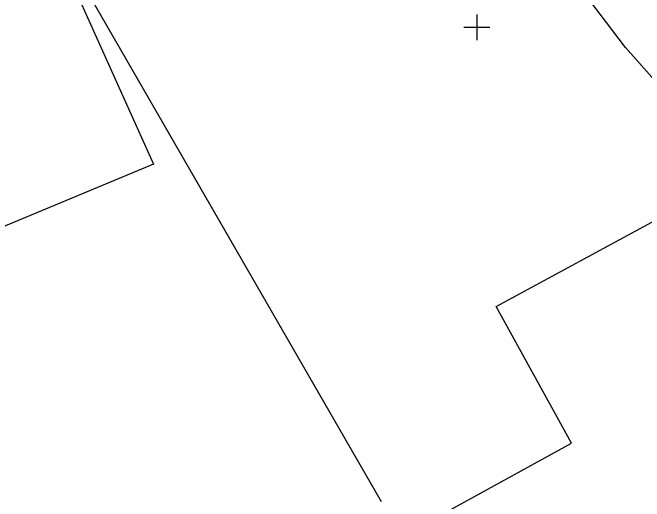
# Model space of a CAD drawing. Extents: x -711081 to -709338, y -1025122 to -1024092.
# Drawn here: x -710718.02 to -710693.5, y -1024943.41 to -1024924.43 of the extents above; entities that cross this region are included whole.
import ezdxf

# ---------------------------------------------------------------- set-up
doc = ezdxf.new("R2010")
doc.units = 0
for name, color, linetype in [('Z_hektometricka_sit', 7, 'Continuous'), ('Z_katastr_hranice', 7, 'Continuous'), ('Z_katastr_vnitrni_kresba', 7, 'Continuous')]:
    doc.layers.add(name, color=color, linetype=linetype)

msp = doc.modelspace()

# ---------------------------------------------------------------- linework, layer by layer
at = {"layer": 'Z_hektometricka_sit'}
for p, q in [((-710700, -1024924.5), (-710700, -1024925.5)), ((-710700.5, -1024925), (-710699.5, -1024925))]:
    msp.add_line(p, q, dxfattribs=at)
at = {"layer": 'Z_katastr_hranice'}
for p, q in [((-710694.23, -1024925.79), (-710699.37, -1024918.96)), ((-710717.1, -1024920.2), (-710703.71, -1024943.42)), ((-710685.38, -1024935.72), (-710694.23, -1024925.79))]:
    msp.add_line(p, q, dxfattribs=at)
at = {"layer": 'Z_katastr_vnitrni_kresba'}
for p, q in [((-710717.1, -1024920.2), (-710712.55, -1024930.31)), ((-710712.55, -1024930.31), (-710723.62, -1024934.92)), ((-710699.25, -1024935.84), (-710690.01, -1024930.84)), ((-710696.33, -1024941.15), (-710699.25, -1024935.84)), ((-710702.4, -1024944.48), (-710696.33, -1024941.15))]:
    msp.add_line(p, q, dxfattribs=at)

doc.saveas('drawing.dxf')
